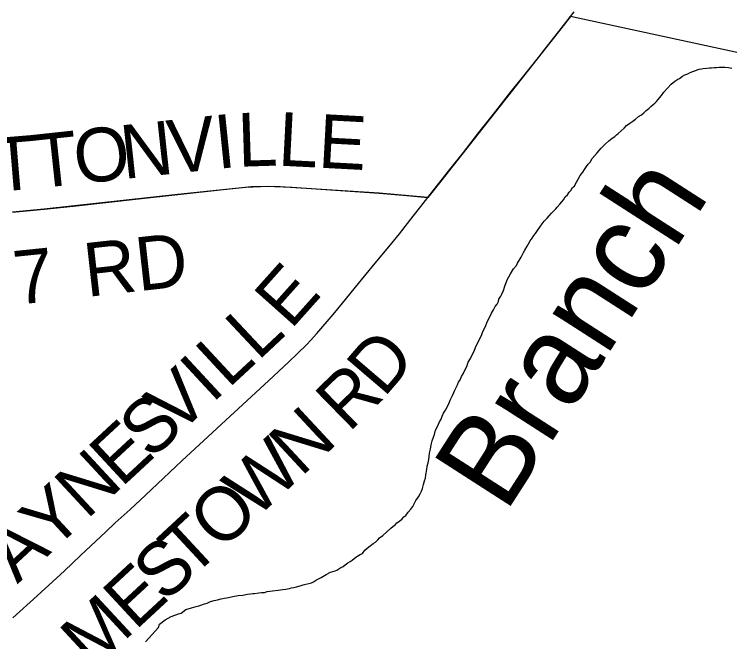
# Model space of a CAD drawing. Extents: x -49 to -8.2, y 9.4 to 23.5.
# Drawn here: x -12.785 to -12.4064, y 12.3047 to 12.6368 of the extents above; entities that cross this region are included whole.
import ezdxf

# ---------------------------------------------------------------- set-up
doc = ezdxf.new("R2010")
doc.units = 0
for name, color, linetype in [('GM_X_City_Street', 7, 'Continuous'), ('GM_X_Corporation', 7, 'Continuous'), ('GM_X_County_Road', 7, 'Continuous'), ('GM_X_County_Road_Text', 7, 'Continuous'), ('GM_X_Minor_River', 7, 'Continuous'), ('GM_X_Minor_River_Text', 7, 'Continuous'), ('GM_X_Township_Road', 7, 'Continuous'), ('GM_X_Township_Road_Text', 7, 'Continuous')]:
    doc.layers.add(name, color=color, linetype=linetype)

msp = doc.modelspace()

# ---------------------------------------------------------------- linework, layer by layer
at = {"layer": 'GM_X_City_Street'}
msp.add_lwpolyline([(-12.49061, 12.63562), (-12.48875, 12.63806)], dxfattribs=at)
at = {"layer": 'GM_X_Corporation'}
msp.add_lwpolyline([(-12.38866, 12.6137), (-12.49061, 12.63562), (-12.55923, 12.54858), (-12.56617, 12.53991), (-12.59196, 12.54222), (-12.64714, 12.54576), (-12.65949, 12.54547), (-12.69853, 12.54142), (-12.76921, 12.53366), (-12.78589, 12.53204)], dxfattribs=at)
at = {"layer": 'GM_X_County_Road'}
for points in [[(-12.56617, 12.53991), (-12.55903, 12.54883), (-12.55446, 12.55471), (-12.54732, 12.56371), (-12.53919, 12.57429), (-12.53141, 12.58397), (-12.52222, 12.59573), (-12.51683, 12.60256), (-12.50693, 12.61488), (-12.50406, 12.61853), (-12.49685, 12.62782), (-12.49061, 12.63562)], [(-12.56984, 12.53516), (-12.56617, 12.53991)], [(-12.78572, 12.31731), (-12.77285, 12.32903), (-12.75848, 12.34232), (-12.74991, 12.35043), (-12.73658, 12.36298), (-12.73155, 12.3676), (-12.72375, 12.37473), (-12.71555, 12.38233), (-12.70921, 12.38829), (-12.69947, 12.39743), (-12.69609, 12.40063), (-12.68724, 12.4089), (-12.67311, 12.422), (-12.66419, 12.43018), (-12.65025, 12.44303), (-12.6398, 12.45278), (-12.63504, 12.45725), (-12.63018, 12.46207), (-12.62824, 12.4641), (-12.62491, 12.46781), (-12.61621, 12.47796), (-12.61127, 12.48396), (-12.60284, 12.4943), (-12.59394, 12.50509), (-12.58683, 12.51372), (-12.58115, 12.52072), (-12.57384, 12.52999), (-12.56984, 12.53516)]]:
    msp.add_lwpolyline(points, dxfattribs=at)
at = {"layer": 'GM_X_Minor_River'}
for points in [[(-12.46093, 12.57803), (-12.45921, 12.57916), (-12.45768, 12.58028), (-12.45615, 12.5814), (-12.45462, 12.58271), (-12.45309, 12.58365), (-12.45175, 12.58477), (-12.4506, 12.5859), (-12.44926, 12.58702), (-12.44811, 12.58796), (-12.44696, 12.58909), (-12.446, 12.58983), (-12.44505, 12.59077), (-12.44428, 12.59172), (-12.44351, 12.59266), (-12.44255, 12.59379), (-12.4412, 12.59567), (-12.43928, 12.59774), (-12.43736, 12.59981), (-12.43545, 12.60149), (-12.43392, 12.60243), (-12.43297, 12.6028), (-12.43143, 12.60411), (-12.4301, 12.60485), (-12.42858, 12.60541), (-12.42724, 12.60596), (-12.42591, 12.60652), (-12.42476, 12.60688), (-12.42362, 12.60744), (-12.42248, 12.60781), (-12.42134, 12.60799), (-12.42039, 12.60816), (-12.41849, 12.60833), (-12.41716, 12.60851), (-12.41602, 12.60849), (-12.41469, 12.60867), (-12.41336, 12.60866), (-12.41203, 12.60883), (-12.41052, 12.60881), (-12.409, 12.6088), (-12.4071, 12.60877), (-12.40521, 12.60837)], [(-12.56322, 12.41296), (-12.56264, 12.41447), (-12.56205, 12.41675), (-12.56127, 12.41826), (-12.56049, 12.41996), (-12.55991, 12.42109), (-12.55914, 12.4226), (-12.55855, 12.42412), (-12.55778, 12.42563), (-12.55681, 12.42733), (-12.55507, 12.43073), (-12.55429, 12.43262), (-12.55313, 12.43507), (-12.55235, 12.43658), (-12.55177, 12.43791), (-12.55118, 12.43923), (-12.55041, 12.44074), (-12.54983, 12.44207), (-12.54905, 12.44339), (-12.54828, 12.44509), (-12.5475, 12.4466), (-12.54653, 12.44849), (-12.54556, 12.45038), (-12.54478, 12.45265), (-12.54362, 12.45472), (-12.54265, 12.45661), (-12.54168, 12.4585), (-12.5409, 12.46039), (-12.54013, 12.46209), (-12.53935, 12.4636), (-12.53858, 12.4653), (-12.5378, 12.46682), (-12.53702, 12.4689), (-12.53586, 12.47116), (-12.5345, 12.47438), (-12.53333, 12.47664), (-12.53236, 12.47872), (-12.5314, 12.48042), (-12.53043, 12.48212), (-12.52947, 12.48344), (-12.52869, 12.48476), (-12.52849, 12.48609), (-12.52753, 12.4876), (-12.52694, 12.48873), (-12.52617, 12.49062), (-12.52538, 12.49289), (-12.52421, 12.4963), (-12.52247, 12.49951), (-12.52073, 12.50215), (-12.5192, 12.50384), (-12.51861, 12.50516), (-12.51668, 12.50837), (-12.5161, 12.5097), (-12.51552, 12.51083), (-12.51475, 12.51196), (-12.51359, 12.51404), (-12.51281, 12.51536), (-12.51204, 12.51687), (-12.51088, 12.51838), (-12.51011, 12.5197), (-12.50915, 12.52083), (-12.50838, 12.52196), (-12.5078, 12.5229), (-12.50684, 12.52422), (-12.50568, 12.52592), (-12.50453, 12.52742), (-12.50299, 12.52893), (-12.50184, 12.53024), (-12.50069, 12.53156), (-12.49935, 12.53306), (-12.49839, 12.53381), (-12.49762, 12.53475), (-12.49628, 12.53626), (-12.49531, 12.53758), (-12.49435, 12.53871), (-12.49339, 12.54022), (-12.49224, 12.54134), (-12.49128, 12.54266), (-12.49051, 12.5436), (-12.48954, 12.54511), (-12.48859, 12.54586), (-12.4882, 12.54681), (-12.48743, 12.54794), (-12.48665, 12.54964), (-12.48549, 12.55153), (-12.48414, 12.55322), (-12.48318, 12.55473), (-12.48222, 12.55624), (-12.48125, 12.55756), (-12.48029, 12.5585), (-12.47913, 12.56057), (-12.47645, 12.56358), (-12.47433, 12.56603), (-12.47222, 12.56809), (-12.47031, 12.56978), (-12.46859, 12.57128), (-12.46725, 12.57222), (-12.46629, 12.57297), (-12.46534, 12.57372), (-12.46227, 12.57653), (-12.46093, 12.57803)], [(-12.7156, 12.30475), (-12.70866, 12.31221), (-12.70807, 12.3141), (-12.70521, 12.31635), (-12.70196, 12.31802), (-12.69949, 12.31894), (-12.69815, 12.31949), (-12.69663, 12.31986), (-12.69415, 12.32173), (-12.69129, 12.32265), (-12.68881, 12.32338), (-12.68729, 12.32374), (-12.68634, 12.32411), (-12.68425, 12.32485), (-12.68291, 12.32521), (-12.6812, 12.32595), (-12.6793, 12.3265), (-12.6774, 12.32686), (-12.67549, 12.32741), (-12.67378, 12.32777), (-12.67169, 12.32813), (-12.66941, 12.32867), (-12.66656, 12.32921), (-12.66409, 12.32937), (-12.66162, 12.32991), (-12.65991, 12.33008), (-12.65877, 12.33026), (-12.65782, 12.33025), (-12.65554, 12.3306), (-12.65421, 12.33078), (-12.6525, 12.33076), (-12.65117, 12.33131), (-12.64832, 12.33166), (-12.64528, 12.33201), (-12.64281, 12.33236), (-12.64129, 12.33253), (-12.64034, 12.33271), (-12.63939, 12.33289), (-12.63844, 12.33326), (-12.63711, 12.33344), (-12.63559, 12.3338), (-12.63368, 12.33435), (-12.63216, 12.3349), (-12.63064, 12.33526), (-12.62912, 12.33562), (-12.62778, 12.33599), (-12.62664, 12.33636), (-12.62511, 12.33748), (-12.62263, 12.33878), (-12.61996, 12.34027), (-12.61767, 12.34158), (-12.6152, 12.34231), (-12.61424, 12.34268), (-12.61329, 12.34324), (-12.61214, 12.34398), (-12.611, 12.34454), (-12.60985, 12.34548), (-12.60851, 12.34641), (-12.60718, 12.34716), (-12.60622, 12.34791), (-12.60507, 12.34884), (-12.60373, 12.34978), (-12.60201, 12.3509), (-12.60068, 12.35145), (-12.59952, 12.35315), (-12.59742, 12.35502), (-12.59512, 12.35671), (-12.59379, 12.35745), (-12.59264, 12.35858), (-12.59168, 12.35971), (-12.58996, 12.36102), (-12.58574, 12.36477), (-12.58459, 12.36571), (-12.58345, 12.36665), (-12.58249, 12.36758), (-12.58115, 12.36852), (-12.57981, 12.36983), (-12.57885, 12.37077), (-12.5777, 12.37152), (-12.57655, 12.37322), (-12.5752, 12.37491), (-12.57405, 12.37623), (-12.5725, 12.37944), (-12.57115, 12.38151), (-12.57018, 12.38302), (-12.56941, 12.38435), (-12.56901, 12.38586), (-12.56842, 12.38794), (-12.56783, 12.38984), (-12.56744, 12.39135), (-12.56723, 12.39306), (-12.56663, 12.3959), (-12.56642, 12.39761), (-12.56602, 12.3995), (-12.56563, 12.40121), (-12.56542, 12.40273), (-12.56521, 12.40462), (-12.56481, 12.40671), (-12.5644, 12.40898), (-12.56381, 12.41107), (-12.56322, 12.41296)]]:
    msp.add_lwpolyline(points, dxfattribs=at)
at = {"layer": 'GM_X_Township_Road'}
msp.add_lwpolyline([(-12.78589, 12.53204), (-12.78218, 12.53239), (-12.76921, 12.53366), (-12.75378, 12.53535), (-12.71921, 12.53922), (-12.69852, 12.54142), (-12.67599, 12.54392), (-12.6627, 12.54528), (-12.65462, 12.54574), (-12.6512, 12.54585), (-12.64714, 12.54576), (-12.63812, 12.54541), (-12.59196, 12.54222), (-12.57524, 12.54083), (-12.56617, 12.53991)], dxfattribs=at)

# ---------------------------------------------------------------- texts
at = {"layer": 'GM_X_County_Road_Text'}
for s, rotation, p in [('E', 48.2591, (-12.63868, 12.46951)), ('L', 43.162, (-12.65611, 12.453)), ('L', 42.8298, (-12.67182, 12.43843)), ('D', 49.4576, (-12.58942, 12.43346)), ('I', 42.8304, (-12.68038, 12.4305)), ('V', 42.8227, (-12.69872, 12.4135)), ('R', 44.3511, (-12.60799, 12.41513)), ('S', 42.819, (-12.71278, 12.40048)), ('N', 42.8625, (-12.6333, 12.3916)), ('E', 42.8275, (-12.72836, 12.38603)), ('W', 42.8236, (-12.65746, 12.36921)), ('N', 42.8228, (-12.7467, 12.36904)), ('Y', 42.8228, (-12.76504, 12.35204)), ('O', 42.8152, (-12.6758, 12.35222)), ('T', 42.8189, (-12.69139, 12.33778)), ('A', 42.8228, (-12.78337, 12.33505)), ('S', 42.8187, (-12.70545, 12.32475)), ('E', 42.8189, (-12.72103, 12.31031)), ('M', 42.8191, (-12.74365, 12.28935))]:
    msp.add_text(s, height=0.02841, rotation=rotation, dxfattribs=at).set_placement(p)
at = {"layer": 'GM_X_Minor_River_Text'}
msp.add_text('Branch', height=0.047344, rotation=57.2663, dxfattribs=at).set_placement((-12.52511, 12.37223))
at = {"layer": 'GM_X_Township_Road_Text'}
for s, height, rotation, p in [('L', 0.02841, 1.8002, (-12.66642, 12.55612)), ('L', 0.02841, 357.0931, (-12.6458, 12.55679)), ('V', 0.02841, 6.139, (-12.70232, 12.55229)), ('I', 0.02841, 5.8885, (-12.67749, 12.55496)), ('E', 0.02841, 356.93, (-12.6246, 12.55572)), ('O', 0.02841, 6.1619, (-12.75203, 12.54693)), ('N', 0.02841, 6.1572, (-12.72717, 12.54961)), ('T', 0.02841, 6.1597, (-12.77316, 12.54465)), ('T', 0.02841, 4.8052, (-12.79506, 12.5428)), ('RD', 0.028409, 6.3946, (-12.74655, 12.4872)), ('7', 0.02841, 5.8935, (-12.78398, 12.48307))]:
    msp.add_text(s, height=height, rotation=rotation, dxfattribs=at).set_placement(p)

doc.saveas('drawing.dxf')
